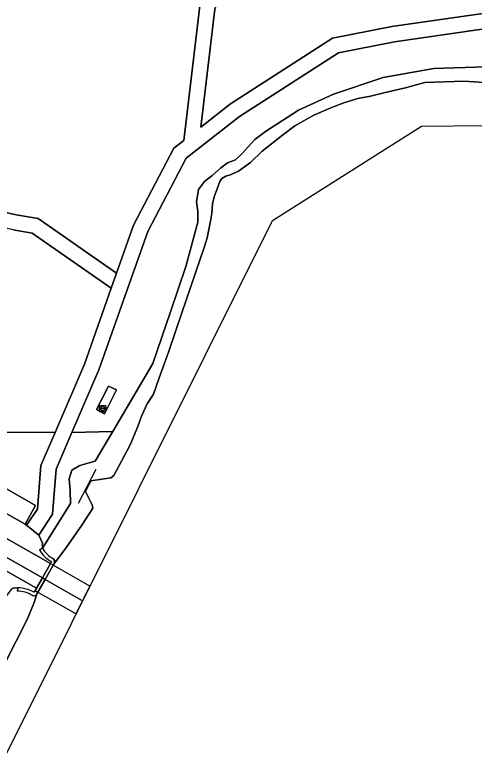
# Model space of a CAD drawing. Extents: x 162184 to 163154, y 385507 to 386516.
# Drawn here: x 162727.9 to 162802.1, y 385507.4 to 385627.5 of the extents above; entities that cross this region are included whole.
import ezdxf

# ---------------------------------------------------------------- set-up
doc = ezdxf.new("R2010")
doc.units = 0
for name, color, linetype in [('IMGEO_Berm_groen', 7, 'Continuous'), ('IMGEO_Dek', 7, 'Continuous'), ('IMGEO_Fietspad_gesloten', 7, 'Continuous'), ('IMGEO_Fietspad_open', 7, 'Continuous'), ('IMGEO_Grasland_overig', 7, 'Continuous'), ('IMGEO_Groenvoorziening', 7, 'Continuous'), ('IMGEO_Kademuur', 7, 'Continuous'), ('IMGEO_Loofbos', 7, 'Continuous'), ('IMGEO_Muur', 7, 'Continuous'), ('IMGEO_Oever', 7, 'Continuous'), ('IMGEO_Rioolput', 7, 'Continuous'), ('IMGEO_Voetpad_open', 7, 'Continuous'), ('IMGEO_Waterloop', 7, 'Continuous')]:
    doc.layers.add(name, color=color, linetype=linetype)

msp = doc.modelspace()

# ---------------------------------------------------------------- linework, layer by layer
at = {"layer": 'IMGEO_Berm_groen'}
for points in [[(162731.88, 385540.95), (162732.32, 385541.2), (162732.35, 385542.04), (162731.74, 385543.34), (162729.78, 385544.91), (162729.54, 385545.09), (162697.24, 385563.34), (162651.04, 385588.77)], [(162697.63, 385559.17), (162733.64, 385538.72), (162733.79, 385539.05)]]:
    msp.add_lwpolyline(points, dxfattribs=at)
msp.add_arc((162735.86, 385543.05), 4.51, 207.7713, 242.5296, dxfattribs=at)
at = {"layer": 'IMGEO_Dek'}
msp.add_lwpolyline([(162737.77, 385530.57), (162740.01, 385535.06), (162734.09, 385538.47), (162734, 385538.52), (162733.64, 385538.72), (162732.32, 385536.42), (162731.15, 385534.38), (162731.61, 385534.11)], close=True, dxfattribs=at)
at = {"layer": 'IMGEO_Fietspad_gesloten'}
msp.add_lwpolyline([(162610.5, 385604.78), (162611.01, 385604.83), (162611.54, 385604.83), (162612.08, 385604.78), (162612.61, 385604.68), (162613.12, 385604.54), (162613.63, 385604.35), (162614.11, 385604.12), (162614.57, 385603.85), (162615.01, 385603.53), (162615.41, 385603.18), (162617.86, 385601.43), (162618.68, 385600.86), (162619.5, 385600.37), (162682.74, 385564.55), (162694.92, 385557.66), (162728, 385538.89), (162732.32, 385536.42), (162733.64, 385538.72), (162697.63, 385559.17), (162683.97, 385566.89), (162621, 385602.57)], dxfattribs=at)
at = {"layer": 'IMGEO_Fietspad_open'}
msp.add_lwpolyline([(162740.01, 385535.06), (162734.09, 385538.47), (162734, 385538.52), (162733.64, 385538.72), (162732.32, 385536.42), (162732.68, 385536.22), (162732.78, 385536.16), (162738.83, 385532.7)], close=True, dxfattribs=at)
at = {"layer": 'IMGEO_Grasland_overig'}
for points in [[(162816.06, 385629.48), (162788.82, 385625.59), (162779.23, 385623.68), (162762.75, 385613.08), (162757.94, 385609.32), (162760.21, 385628.36), (162765.37, 385643.83), (162771.57, 385656.95), (162779.68, 385663.23), (162801.85, 385671.43), (162837.8, 385682.84)], [(162757.76, 385628.91), (162755.17, 385607.14), (162753.6, 385605.92), (162747.06, 385593.45), (162744.32, 385585.7), (162743.46, 385583.25), (162739.12, 385570.97), (162734.39, 385559.92), (162732.1, 385554.58), (162731.53, 385547.54), (162729.78, 385544.91), (162731.74, 385543.34), (162733.97, 385546.7), (162734.56, 385553.97), (162737.11, 385559.91), (162741.45, 385570.06), (162749.36, 385592.45), (162755.57, 385604.28), (162764.2, 385611.04), (162780.18, 385621.32), (162789.24, 385623.12), (162816.11, 385626.96)], [(162727.58, 385592.68), (162730.68, 385592.16), (162743.46, 385583.25), (162744.32, 385585.7), (162731.64, 385594.53), (162728.07, 385595.13), (162724.95, 385595.84)]]:
    msp.add_lwpolyline(points, dxfattribs=at)
at = {"layer": 'IMGEO_Groenvoorziening'}
for points in [[(162816.11, 385626.96), (162789.24, 385623.12), (162780.18, 385621.32), (162764.2, 385611.04), (162755.57, 385604.28), (162749.36, 385592.45), (162741.45, 385570.06), (162737.11, 385559.91), (162743.71, 385560.08), (162750.16, 385571.09), (162753.06, 385579.45), (162755.5, 385586.77), (162757.45, 385593.94), (162757.46, 385595.73), (162757.23, 385597.24), (162757.58, 385599.22), (162758.52, 385600.5), (162759.74, 385601.45), (162761.1, 385602.67), (162762.27, 385603.52), (162763.55, 385604.03), (162764.62, 385605.05), (162766.7, 385607.28), (162768.41, 385608.6), (162773.73, 385612.06), (162779.38, 385614.62), (162787.44, 385617.31), (162795.62, 385618.81), (162804, 385619.05)], [(162730.96, 385534.08), (162731.15, 385534.38), (162731.36, 385534.75), (162695.71, 385555), (162681.79, 385562.87)], [(162727.61, 385534.73), (162728.33, 385534.79)]]:
    msp.add_lwpolyline(points, dxfattribs=at)
for points in [[(162621.19, 385613.03), (162620.32, 385611.48), (162652.47, 385592.4), (162703.22, 385564.14), (162731.2, 385548.12), (162729.54, 385545.09), (162729.78, 385544.91), (162731.53, 385547.54), (162732.1, 385554.58), (162734.39, 385559.92), (162719.36, 385559.98), (162654.57, 385598.56)], [(162744.33, 385566.81), (162742.39, 385562.93), (162741.09, 385563.63), (162743.01, 385567.43)], [(162736.85, 385548.45), (162736.79, 385550.55), (162736.67, 385552.42), (162737.11, 385553.83), (162738.38, 385554.6), (162739.87, 385555.01), (162740.87, 385555.28), (162742.42, 385557.91), (162743.71, 385560.08), (162737.11, 385559.91), (162734.56, 385553.97), (162733.97, 385546.7), (162731.74, 385543.34), (162732.35, 385542.04), (162732.32, 385541.2)]]:
    msp.add_lwpolyline(points, close=True, dxfattribs=at)
msp.add_arc((162728.3, 385529.49), 5.3, 60.0137, 89.7053, dxfattribs=at)
at = {"layer": 'IMGEO_Kademuur'}
msp.add_lwpolyline([(162738.15, 385548.5), (162741.03, 385553.98)], dxfattribs=at)
at = {"layer": 'IMGEO_Loofbos'}
for points in [[(162837.8, 385682.84), (162801.85, 385671.43), (162779.68, 385663.23), (162771.57, 385656.95), (162765.37, 385643.83), (162760.21, 385628.36), (162757.94, 385609.32), (162762.75, 385613.08), (162779.23, 385623.68), (162788.82, 385625.59), (162816.06, 385629.48)], [(162639.94, 385646.61), (162621.19, 385613.03), (162654.57, 385598.56), (162719.36, 385559.98), (162734.39, 385559.92), (162739.12, 385570.97), (162743.46, 385583.25), (162730.68, 385592.16), (162727.58, 385592.68), (162724.32, 385593.42), (162719.99, 385594.71), (162714.95, 385596.66), (162709.35, 385599.47), (162703.9, 385602.95), (162698.61, 385607.19), (162694.36, 385611.4), (162690.25, 385616.38), (162687.71, 385620.1), (162686.02, 385622.95), (162684.3, 385626.24), (162682.05, 385631.54)], [(162684.39, 385632.41), (162686.57, 385627.31), (162688.2, 385624.17), (162689.82, 385621.44), (162692.25, 385617.89), (162696.21, 385613.09), (162700.28, 385609.06), (162705.36, 385604.98), (162710.58, 385601.65), (162715.96, 385598.95), (162720.79, 385597.08), (162724.95, 385595.84), (162728.07, 385595.13), (162731.64, 385594.53), (162744.32, 385585.7), (162747.06, 385593.45), (162753.6, 385605.92), (162755.17, 385607.14), (162757.76, 385628.91)]]:
    msp.add_lwpolyline(points, dxfattribs=at)
at = {"layer": 'IMGEO_Muur'}
for points in [[(162732.32, 385541.2), (162731.88, 385540.95)], [(162733.79, 385539.05), (162733.64, 385538.72), (162732.32, 385536.42), (162731.36, 385534.75), (162731.15, 385534.38), (162730.96, 385534.08)], [(162731.45, 385533.81), (162731.61, 385534.11), (162732.78, 385536.16), (162734.09, 385538.47), (162734.29, 385538.8), (162734.31, 385539.24), (162734.11, 385539.49)], [(162728.33, 385534.79), (162728.32, 385534.26)], [(162730.7, 385533.58), (162730.99, 385533.51)]]:
    msp.add_lwpolyline(points, dxfattribs=at)
for centre, radius, start, end in [((162735.86, 385543.05), 4.51, 207.7713, 242.5296), ((162736.3, 385543.59), 4.64, 210.9304, 241.8528), ((162728.28, 385529.61), 4.65, 58.5801, 89.4973), ((162728.3, 385529.49), 5.3, 60.0137, 89.7053), ((162730.97, 385534.04), 0.533, 272.3084, 334.3776)]:
    msp.add_arc(centre, radius, start, end, dxfattribs=at)
at = {"layer": 'IMGEO_Oever'}
msp.add_lwpolyline([(162652.47, 385592.4), (162620.32, 385611.48), (162621.19, 385613.03), (162639.94, 385646.61), (162651.16, 385666.7), (162650.23, 385667.2), (162649.75, 385667.46), (162616.95, 385609.27), (162630.68, 385600.89), (162651.04, 385588.77), (162697.24, 385563.34), (162729.54, 385545.09), (162731.2, 385548.12), (162703.22, 385564.14)], close=True, dxfattribs=at)
for points in [[(162804, 385619.05), (162795.62, 385618.81), (162787.44, 385617.31), (162779.38, 385614.62), (162773.73, 385612.06), (162768.41, 385608.6), (162766.7, 385607.28), (162764.62, 385605.05), (162763.55, 385604.03), (162762.27, 385603.52), (162761.1, 385602.67), (162759.74, 385601.45), (162758.52, 385600.5), (162757.58, 385599.22), (162757.23, 385597.24), (162757.46, 385595.73), (162757.45, 385593.94), (162755.5, 385586.77), (162753.06, 385579.45), (162750.16, 385571.09), (162743.71, 385560.08), (162742.42, 385557.91), (162740.87, 385555.28), (162739.87, 385555.01), (162738.38, 385554.6), (162737.11, 385553.83), (162736.67, 385552.42), (162736.79, 385550.55), (162736.85, 385548.45), (162732.32, 385541.2)], [(162734.11, 385539.49), (162734.31, 385539.24), (162734.29, 385538.8), (162736.14, 385541.21), (162738.73, 385544.94), (162740.46, 385547.7), (162740.4, 385548.21), (162739.27, 385550.36), (162740.14, 385552.1), (162743.4, 385552.58), (162743.9, 385552.94), (162745.14, 385555.3), (162746.5, 385557.91), (162747.74, 385560.87), (162748.34, 385562.58), (162749.25, 385564.56), (162750.27, 385566.11), (162751.23, 385568.76), (162752.74, 385572.92), (162754.85, 385579.26), (162758.54, 385590.02), (162758.95, 385591.4), (162759.21, 385592.77), (162759.53, 385594.08), (162759.74, 385595.4), (162759.85, 385596.88), (162760.1, 385598.04), (162760.57, 385599.32), (162761.03, 385600.53), (162761.35, 385600.99), (162761.98, 385601.38), (162762.87, 385601.66), (162764.04, 385602.2), (162765.96, 385603.6), (162767.88, 385605.41), (162771.14, 385607.99), (162773.14, 385609.53), (162776.22, 385611.22), (162778.98, 385612.45), (162781.05, 385613.22), (162783.33, 385613.91), (162785.35, 385614.3), (162787.51, 385614.84), (162791.01, 385615.64), (162794.15, 385616.5), (162800.47, 385616.72), (162807.1, 385616.3)], [(162728.32, 385534.26), (162728.33, 385534.79), (162727.61, 385534.73), (162727.22, 385534.49), (162725.54, 385532.22), (162721.79, 385525.94), (162720.05, 385522.18), (162719.23, 385521.33)], [(162719.23, 385521.33), (162716.7, 385514.16), (162718.5, 385514.14), (162720.28, 385514.72), (162721.81, 385515.17), (162723.04, 385515.98), (162724.21, 385517.78), (162724.52, 385519.27), (162729.87, 385529.69), (162730.97, 385532.42), (162731.45, 385533.81)], [(162730.99, 385533.51), (162730.7, 385533.58)]]:
    msp.add_lwpolyline(points, dxfattribs=at)
for centre, radius, start, end in [((162736.3, 385543.59), 4.64, 210.9304, 241.8528), ((162728.28, 385529.61), 4.65, 58.5801, 89.4973), ((162730.97, 385534.04), 0.533, 272.3084, 334.3776)]:
    msp.add_arc(centre, radius, start, end, dxfattribs=at)
at = {"layer": 'IMGEO_Rioolput'}
for p, q in [((162741.56, 385563.35), (162741.56, 385564.21)), ((162741.64, 385564.28), (162742.49, 385564.28)), ((162742.57, 385564.21), (162742.57, 385563.35)), ((162742.49, 385563.28), (162741.64, 385563.28)), ((162741.82, 385563.77), (162741.82, 385563.79)), ((162742.26, 385563.74), (162741.86, 385563.74)), ((162741.87, 385563.82), (162742.26, 385563.82)), ((162742.05, 385564.06), (162742.08, 385564.06)), ((162742.07, 385563.5), (162742.05, 385563.5)), ((162742.31, 385563.79), (162742.31, 385563.77))]:
    msp.add_line(p, q, dxfattribs=at)
for points in [[(162741.56, 385563.35), (162741.56, 385564.21)], [(162741.64, 385564.28), (162742.49, 385564.28)], [(162742.57, 385564.21), (162742.57, 385563.35)], [(162742.49, 385563.28), (162741.64, 385563.28)]]:
    msp.add_lwpolyline(points, dxfattribs=at)
for centre, radius, start, end in [((162741.64, 385564.2), 0.0765, 91.552, 178.448), ((162741.64, 385564.2), 0.0765, 91.552, 178.448), ((162742.49, 385564.2), 0.0765, 1.552, 88.448), ((162742.49, 385564.2), 0.0765, 1.552, 88.448), ((162741.64, 385563.36), 0.0765, 181.552, 268.448), ((162741.64, 385563.36), 0.0765, 181.552, 268.448), ((162741.86, 385563.78), 0.0403, 85.8775, 175.7526), ((162741.86, 385563.77), 0.0366, 178.938, 274.7102), ((162742.27, 385563.78), 0.0386, 1.7309, 96.639), ((162742.26, 385563.78), 0.043, 264.8664, 352.4533), ((162742.49, 385563.36), 0.0765, 271.552, 358.448), ((162742.49, 385563.36), 0.0765, 271.552, 358.448)]:
    msp.add_arc(centre, radius, start, end, dxfattribs=at)
for centre, major_axis, ratio, start_param, end_param in [((162742.05, 385563.78), (-0.387, 0.002), 0.722429, 4.712389, 7.853982), ((162742.08, 385563.78), (-0.39, 0.002), 0.717154, 1.570796, 4.712389)]:
    msp.add_ellipse(centre, major_axis=major_axis, ratio=ratio, start_param=start_param, end_param=end_param, dxfattribs=at)
at = {"layer": 'IMGEO_Voetpad_open'}
for points in [[(162619.5, 385600.37), (162618.68, 385600.86), (162617.86, 385601.43), (162615.41, 385603.18), (162615.01, 385603.53), (162614.57, 385603.85), (162614.11, 385604.12), (162613.63, 385604.35), (162613.12, 385604.54), (162612.61, 385604.68), (162611.75, 385602.43), (162618.03, 385599), (162618.54, 385598.7), (162681.79, 385562.87), (162695.71, 385555), (162731.36, 385534.75), (162732.32, 385536.42), (162728, 385538.89), (162694.92, 385557.66), (162682.74, 385564.55)], [(162742.39, 385562.93), (162744.33, 385566.81), (162743.01, 385567.43), (162741.09, 385563.63)], [(162737.77, 385530.57), (162738.83, 385532.7), (162732.78, 385536.16), (162732.68, 385536.22), (162732.32, 385536.42), (162731.15, 385534.38), (162731.61, 385534.11)]]:
    msp.add_lwpolyline(points, close=True, dxfattribs=at)
at = {"layer": 'IMGEO_Waterloop'}
for points in [[(162807.1, 385616.3), (162800.47, 385616.72), (162794.15, 385616.5), (162791.01, 385615.64), (162787.51, 385614.84), (162785.35, 385614.3), (162783.33, 385613.91), (162781.05, 385613.22), (162778.98, 385612.45), (162776.22, 385611.22), (162773.14, 385609.53), (162771.14, 385607.99), (162767.88, 385605.41), (162765.96, 385603.6), (162764.04, 385602.2), (162762.87, 385601.66), (162761.98, 385601.38), (162761.35, 385600.99), (162761.03, 385600.53), (162760.57, 385599.32), (162760.1, 385598.04), (162759.85, 385596.88), (162759.74, 385595.4), (162759.53, 385594.08), (162759.21, 385592.77), (162758.95, 385591.4), (162758.54, 385590.02), (162754.85, 385579.26), (162752.74, 385572.92), (162751.23, 385568.76), (162750.27, 385566.11), (162749.25, 385564.56), (162748.34, 385562.58), (162747.74, 385560.87), (162746.5, 385557.91), (162745.14, 385555.3), (162743.9, 385552.94), (162743.4, 385552.58), (162740.14, 385552.1), (162739.27, 385550.36), (162740.4, 385548.21), (162740.46, 385547.7), (162738.73, 385544.94), (162736.14, 385541.21), (162734.29, 385538.8), (162734.09, 385538.47), (162732.78, 385536.16), (162731.61, 385534.11), (162731.45, 385533.81), (162730.97, 385532.42), (162729.87, 385529.69), (162724.52, 385519.27)], [(162726.23, 385507.41), (162769.51, 385594.23), (162793.62, 385609.47), (162839.61, 385609.97)]]:
    msp.add_lwpolyline(points, dxfattribs=at)

doc.saveas('drawing.dxf')
